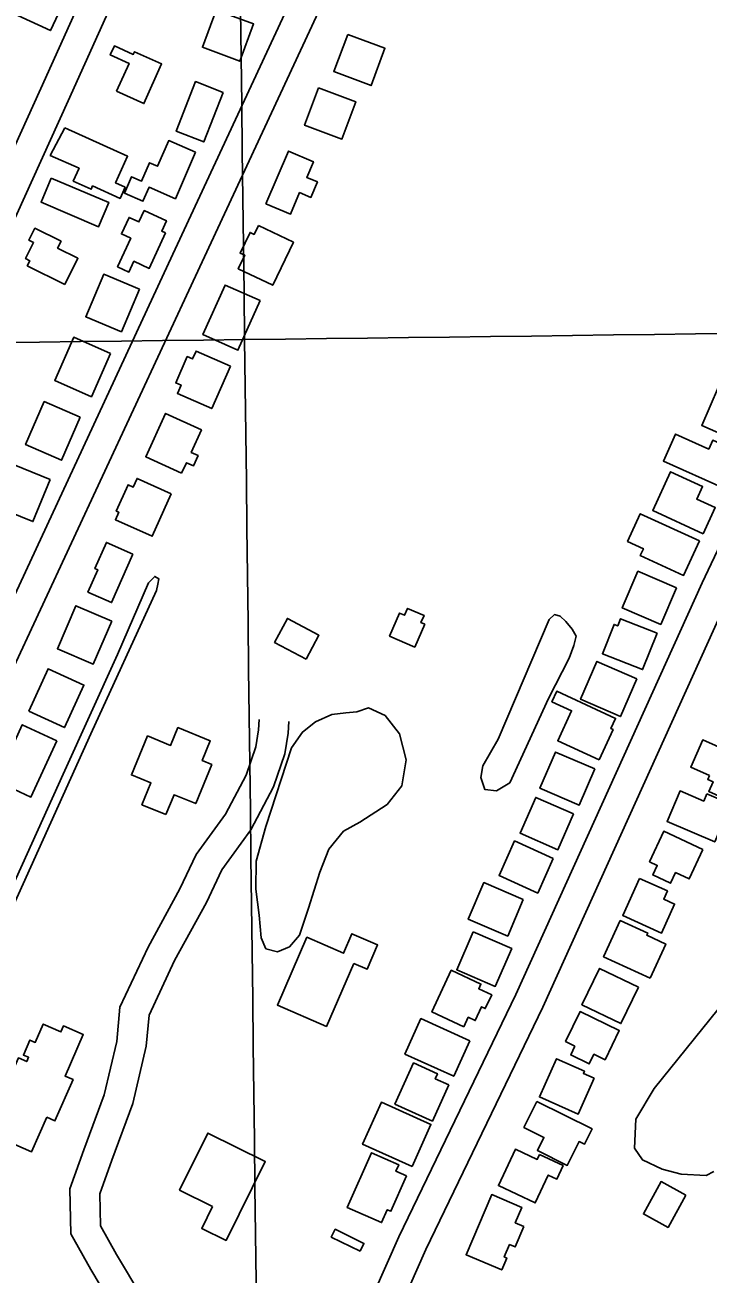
# Model space of a CAD drawing. Extents: x 3704301 to 3742427, y 506229 to 532009.
# Drawn here: x 3724042 to 3724729, y 523018 to 524274 of the extents above; entities that cross this region are included whole.
import ezdxf

# ---------------------------------------------------------------- set-up
doc = ezdxf.new("R2010")
doc.units = 0
for name, color, linetype in [('V-BLDG-OTLN', 7, 'Continuous'), ('V-GRID-MAJR', 7, 'Continuous'), ('V-ROAD-CNTR', 7, 'Continuous'), ('V-SITE-VEGE', 7, 'Continuous')]:
    doc.layers.add(name, color=color, linetype=linetype)

msp = doc.modelspace()

# ---------------------------------------------------------------- linework, layer by layer
at = {"layer": 'V-BLDG-OTLN'}
for points in [[(3724083.515, 524301.985), (3724067.79, 524267.92), (3724034.938, 524283.08400000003), (3724050.663, 524317.148)], [(3724234.687910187, 524288.6642112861), (3724220.737910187, 524251.1762112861), (3724258.226910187, 524237.2262112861), (3724272.1769101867, 524274.7152112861)], [(3724366.841454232, 524264.19133275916), (3724352.8914542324, 524226.70333275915), (3724390.3804542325, 524212.75333275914), (3724404.330454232, 524250.24233275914)], [(3724134.3200000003, 524206.917), (3724146.968, 524235.038), (3724128.073, 524243.53500000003), (3724132.1240000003, 524252.544), (3724151.119, 524244), (3724152.338, 524246.70300000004), (3724179.713, 524234.395), (3724161.796, 524194.561)], [(3724241.455, 524205.886), (3724221.988, 524156.022), (3724194.441, 524166.776), (3724213.911, 524216.63800000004)], [(3724337.474, 524210.351), (3724323.524, 524172.863), (3724361.0130000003, 524158.913), (3724374.963, 524196.402)], [(3724082.399, 524170.038), (3724145.3710000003, 524141.678), (3724133.306, 524114.89), (3724143.011, 524110.51900000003), (3724137.951, 524099.282), (3724110.292, 524111.74), (3724108.828, 524108.488), (3724090.818, 524116.596), (3724096.636, 524129.51900000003), (3724067.649, 524142.446)], [(3724213.847, 524145.679), (3724193.556, 524098.956), (3724167.073, 524110.458), (3724160.9250000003, 524096.3), (3724142.307, 524104.386), (3724149.528, 524121.017), (3724159.582, 524116.651), (3724167.573, 524135.052), (3724175.691, 524131.526), (3724186.918, 524157.375)], [(3724284.594, 524093.783), (3724307.171, 524146.841), (3724332.39, 524136.107), (3724325.664, 524120.305), (3724336.363, 524115.75200000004), (3724329.775, 524100.26900000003), (3724318.478, 524105.07800000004), (3724309.213, 524083.31200000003)], [(3724068.72, 524119.61600000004), (3724126.525, 524095.131), (3724116.223, 524070.811), (3724058.419, 524095.299)], [(3724183.744, 524064.57), (3724167.251, 524028.92100000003), (3724151.859, 524036.042), (3724146.855, 524025.228), (3724135.403, 524030.526), (3724148.619, 524059.098), (3724139.208, 524063.452), (3724146.948, 524080.18200000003), (3724156.866, 524075.597), (3724162.1520000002, 524087.027), (3724184.483, 524076.694), (3724179.7320000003, 524066.42600000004)], [(3724082.259, 524012.664), (3724044.611, 524031.493), (3724047.13, 524036.527), (3724042.792, 524038.7), (3724050.882, 524054.875), (3724046.272, 524057.181), (3724052.322, 524069.27900000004), (3724078.532, 524056.169), (3724075.071, 524049.245), (3724095.455, 524039.044)], [(3724276.987, 524072.02900000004), (3724312.25, 524055.139), (3724291.532, 524011.892), (3724256.7290000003, 524028.564), (3724263.215, 524042.11), (3724258.668, 524044.289), (3724268.605, 524065.031), (3724272.697, 524063.071)], [(3724157.271, 524007.923), (3724139.292, 523965.167), (3724103.4560000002, 523980.23600000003), (3724121.438, 524022.992)], [(3724278.716, 523996.435), (3724256.4930000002, 523946.538), (3724221.2490000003, 523962.234), (3724243.47, 524012.131)], [(3724128.143, 523943.368), (3724108.994, 523899.80700000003), (3724072.177, 523915.992), (3724091.328, 523959.553)], [(3724248.813, 523930.688), (3724230.0470000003, 523887.92), (3724195.491, 523903.083), (3724199.182, 523911.495), (3724193.963, 523913.784), (3724205.526, 523940.136), (3724210.886, 523937.78500000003), (3724214.4, 523945.788)], [(3724784.207, 523890.386), (3724767.36, 523851.58), (3724722.866, 523870.897), (3724739.721, 523909.699)], [(3724097.828, 523879.189), (3724079.0670000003, 523836.028), (3724042.923, 523851.738), (3724061.685, 523894.9)], [(3724199.7430000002, 523822.955), (3724163.698, 523839.446), (3724183.633, 523883.025), (3724219.7830000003, 523866.49), (3724209.43, 523843.859), (3724216.426, 523840.658), (3724211.666, 523830.257), (3724204.568, 523833.505)], [(3724745.852, 523807.598), (3724684.466, 523835.19), (3724696.614, 523862.22000000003), (3724730.0640000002, 523847.183), (3724734.062, 523856.076), (3724761.9990000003, 523843.517)], [(3724067.4930000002, 523816.586), (3724050.296, 523774.234), (3724014.1920000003, 523788.891), (3724031.389, 523831.246)], [(3724189.364, 523802.346), (3724170.205, 523759.576), (3724133.228, 523776.14), (3724136.603, 523783.677), (3724134.133, 523784.781), (3724146.022, 523811.313), (3724151.1070000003, 523809.03500000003), (3724155.0100000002, 523817.737)], [(3724724.365, 523762.04000000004), (3724673.662, 523785.43200000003), (3724691.625, 523824.369), (3724723.838, 523809.506), (3724717.9790000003, 523796.813), (3724736.468, 523788.277)], [(3724720.514, 523754.902), (3724704.626, 523720.23000000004), (3724661.09, 523740.177), (3724664.227, 523747.028), (3724648.3510000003, 523754.302), (3724661.102, 523782.12700000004)], [(3724150.736, 523741.61100000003), (3724129.286, 523692.903), (3724105.572, 523703.346), (3724115.4820000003, 523725.85000000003), (3724112.637, 523727.103), (3724124.18, 523753.30700000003)], [(3724697.47, 523707.749), (3724681.781, 523670.93), (3724643.024, 523687.445), (3724658.7120000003, 523724.264)], [(3724129.521, 523674.00200000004), (3724110.759, 523630.843), (3724074.799, 523646.473), (3724093.56, 523689.635)], [(3724325.011, 523635.776), (3724293.294, 523652.707), (3724306.204, 523676.89400000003), (3724337.921, 523659.957)], [(3724444.2970000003, 523671.12700000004), (3724434.343, 523648.163), (3724409.024, 523659.136), (3724419.0840000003, 523682.348), (3724424.112, 523680.17100000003), (3724427.077, 523687.017), (3724443.6040000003, 523679.854), (3724440.5300000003, 523672.759)], [(3724677.951, 523662.216), (3724663.443, 523625.41000000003), (3724623.0300000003, 523641.33900000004), (3724634.687, 523670.914), (3724638.461, 523669.427), (3724641.3510000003, 523676.642)], [(3724045.971, 523583.565), (3724065.525, 523626.341), (3724101.523, 523609.88800000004), (3724081.954, 523567.115)], [(3724657.647, 523616.28), (3724641.185, 523578.267), (3724601.04, 523595.652), (3724617.519, 523633.661)], [(3724619.6750000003, 523534.677), (3724578.082, 523553.854), (3724592.005, 523584.05), (3724572.276, 523593.145), (3724577.109, 523603.629), (3724636.233, 523576.37), (3724631.5, 523566.104), (3724633.696, 523565.092)], [(3724074.301, 523553.98600000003), (3724048.224, 523497.342), (3724013.504, 523513.329), (3724039.5810000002, 523569.968)], [(3724183.99, 523479.641), (3724159.842, 523489.58), (3724168.878, 523511.53), (3724149.376, 523519.55700000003), (3724165.525, 523558.79000000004), (3724188.684, 523549.259), (3724196.046, 523567.146), (3724228.646, 523553.727), (3724220.4930000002, 523533.923), (3724230.111, 523529.969), (3724213.934, 523490.661), (3724192.2060000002, 523499.60500000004)], [(3724730.828, 523518.971), (3724711.86, 523527.38), (3724723.965, 523554.68200000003), (3724775.077, 523532.021), (3724756.862, 523490.936), (3724730.015, 523502.83900000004), (3724734.359, 523512.634), (3724729.061, 523514.983)], [(3724615.454, 523525.56700000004), (3724599.758, 523489.14), (3724560.244, 523506.16500000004), (3724575.9420000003, 523542.592)], [(3724728.162, 523500.639), (3724752.312, 523490.30700000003), (3724736.0100000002, 523452.202), (3724688.0640000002, 523472.715), (3724701.183, 523503.384), (3724724.9790000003, 523493.205)], [(3724593.96, 523480.407), (3724578.2600000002, 523444.37), (3724540.282, 523460.916), (3724555.9820000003, 523496.951)], [(3724724.129, 523444.66500000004), (3724710.322, 523414.957), (3724696.606, 523421.332), (3724691.646, 523410.656), (3724673.65, 523419.022), (3724678.1070000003, 523428.61100000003), (3724670.4, 523432.193), (3724684.713, 523462.987)], [(3724573.642, 523435.648), (3724557.93, 523400.795), (3724519.045, 523418.326), (3724534.761, 523453.181)], [(3724660.2970000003, 523415.514), (3724688.416, 523402.87), (3724684.72, 523394.647), (3724695.6580000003, 523389.728), (3724682.514, 523360.507), (3724643.461, 523378.081)], [(3724543.438, 523394.315), (3724527.7490000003, 523357.492), (3724488.079, 523374.396), (3724503.7770000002, 523411.215)], [(3724670.9960000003, 523315.224), (3724624.256, 523336.697), (3724640.9930000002, 523373.123), (3724668.61, 523360.435), (3724667.637, 523358.326), (3724686.761, 523349.54000000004)], [(3724372.92, 523329.969), (3724345.352, 523266.614), (3724296.073, 523288.05700000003), (3724325.781, 523356.325), (3724362.659, 523340.277), (3724371.161, 523359.815), (3724396.971, 523348.581), (3724386.332, 523324.132)], [(3724493.037, 523361.787), (3724531.842, 523344.94), (3724515.315, 523306.87), (3724476.5100000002, 523323.715)], [(3724659.296, 523306.02), (3724641.632, 523269.56700000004), (3724602.486, 523288.536), (3724620.1520000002, 523324.988)], [(3724483.59, 523266.362), (3724451.504, 523281.325), (3724470.99, 523323.117), (3724500.813, 523309.211), (3724498.61, 523304.482), (3724511.649, 523298.401), (3724505.237, 523284.64900000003), (3724501.497, 523286.39), (3724495.058, 523272.57800000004), (3724488.019, 523275.86100000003)], [(3724489.6720000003, 523252.26), (3724473.575, 523216.614), (3724424.359, 523238.841), (3724440.463, 523274.485)], [(3724595.441, 523246.941), (3724585.932, 523251.547), (3724600.524, 523281.659), (3724639.987, 523262.53500000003), (3724625.778, 523233.218), (3724614.526, 523238.669), (3724609.843, 523229.003), (3724591.142, 523238.065)], [(3724064.108, 523175.294), (3724048.787, 523140.445), (3724009.5840000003, 523157.681), (3724024.512, 523191.63300000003), (3724017.827, 523194.572), (3724035.596, 523234.985), (3724043.978, 523231.30100000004), (3724045.864, 523235.591), (3724040.646, 523237.887), (3724047.269, 523252.95), (3724052.578, 523250.615), (3724060.649, 523268.974), (3724078.342, 523261.195), (3724080.981, 523267.204), (3724100.931, 523258.435), (3724082.608, 523216.756), (3724090.554, 523213.262), (3724072.282, 523171.704)], [(3724468.563, 523207.88800000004), (3724452.083, 523171.452), (3724414.298, 523188.542), (3724433.037, 523229.963), (3724457.1380000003, 523219.06200000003), (3724454.883, 523214.079)], [(3724614.75, 523214.493), (3724598.656, 523178.454), (3724559.728, 523195.835), (3724576.853, 523234.184), (3724604.878, 523221.67100000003), (3724603.848, 523219.36100000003)], [(3724431.775, 523125.908), (3724381.876, 523148.129), (3724400.703, 523190.408), (3724450.602, 523168.185)], [(3724557.143, 523191.32800000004), (3724612.6240000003, 523163.661), (3724604.911, 523148.199), (3724599.576, 523150.859), (3724587.669, 523126.978), (3724557.625, 523141.95900000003), (3724564.1580000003, 523155.058), (3724544.059, 523165.085)], [(3724231.026, 523085.606), (3724197.74, 523102.125), (3724226.1890000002, 523159.449), (3724283.901, 523130.803), (3724244.502, 523051.42100000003), (3724220.075, 523063.545)], [(3724425.985, 523116.38300000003), (3724410.281, 523080.744), (3724406.583, 523082.37200000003), (3724400.859, 523069.384), (3724366.36, 523084.58400000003), (3724390.637, 523139.683), (3724418.156, 523127.55700000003), (3724415.305, 523121.09)], [(3724559.7770000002, 523137.799), (3724583.546, 523126.672), (3724577.208, 523113.137), (3724568.577, 523117.18), (3724555.4760000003, 523089.19200000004), (3724518.375, 523106.559), (3724535.531, 523143.212), (3724557.5, 523132.929)], [(3724706.789, 523097.093), (3724689.076, 523064.579), (3724664.295, 523078.079), (3724682.008, 523110.594)], [(3724544.1350000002, 523065.533), (3724535.332, 523044.947), (3724529.6350000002, 523047.382), (3724524.267, 523034.82800000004), (3724526.8880000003, 523033.705), (3724521.779, 523021.755), (3724485.947, 523037.076), (3724511.801, 523097.548), (3724541.947, 523084.66000000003), (3724535.373, 523069.27900000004)], [(3724379.273, 523040.581), (3724350.347, 523054.794), (3724354.242, 523062.722), (3724383.17, 523048.51)]]:
    msp.add_lwpolyline(points, close=True, dxfattribs=at)
at = {"layer": 'V-GRID-MAJR'}
for points in [[(3724411.217, 511839.73000000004), (3724337.211, 517896.76900000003), (3724263.162, 523957.275), (3724189.114, 530017.796), (3724189.072, 530021.25)], [(3708427.129, 523767.243), (3713705.816, 523829.819), (3718984.494, 523893.163), (3724263.162, 523957.275), (3729541.821, 524022.155), (3734820.471, 524087.803), (3740099.111, 524154.218), (3740099.112, 524154.218)]]:
    msp.add_spline(points, degree=3, dxfattribs=at)
at = {"layer": 'V-ROAD-CNTR'}
for points in [[(3725638.793683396, 527171.6316305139), (3725425.9871090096, 526717.4315389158), (3725352.2212565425, 526550.6978723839), (3725268.0834248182, 526377.2712192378), (3725167.8826252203, 526156.9496598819), (3725041.699877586, 525880.7692122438), (3724987.491986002, 525758.8244561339), (3724936.16308866, 525648.452676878), (3724913.3661342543, 525607.0597596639), (3724836.9692870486, 525437.9820978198), (3724730.8004993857, 525204.0795656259), (3724660.9366391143, 525063.0428476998), (3724544.9758710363, 524798.7123763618), (3724377.8122053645, 524444.7320843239), (3724186.45958807, 524033.68590641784), (3723999.475962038, 523631.3667110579), (3723814.28033243, 523232.5695086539), (3723675.0086109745, 522920.5181327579), (3723644.5626718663, 522853.17726743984), (3723634.3906922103, 522810.5683526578)], [(3725665.989629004, 527158.9706558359), (3725453.2910544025, 526704.9975637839), (3725379.443202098, 526538.077897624), (3725295.23737051, 526364.5112447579), (3725195.1805706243, 526144.5056847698), (3725069.049822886, 525868.4432368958), (3725014.801931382, 525746.404480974), (3724962.9350351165, 525634.8747040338), (3724940.2160805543, 525593.625786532), (3724864.2972323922, 525425.606122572), (3724757.9084451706, 525191.2175913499), (3724688.1285847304, 525050.3508730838), (3724572.2818164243, 524786.2784012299), (3724404.97415104, 524431.9961097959), (3724213.6615336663, 524021.03393172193), (3724026.6839076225, 523618.72673633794), (3723841.584277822, 523220.13753351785), (3723702.374556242, 522908.224157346), (3723673.0786148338, 522843.42728693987), (3723663.57063385, 522803.60236659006)], [(3723452.185056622, 522812.5093487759), (3723447.177066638, 522878.24221730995), (3723542.7938754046, 523094.8517840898), (3723730.779499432, 523511.272951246), (3723899.7941614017, 523860.68025243), (3724058.2128445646, 524209.6575544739), (3724153.347654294, 524421.3071311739), (3724207.801545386, 524515.4429429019), (3724241.462478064, 524555.816862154), (3724249.0764628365, 524575.9948217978), (3724251.56945785, 524608.6367565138), (3724256.821447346, 524642.5276887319), (3724484.837991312, 525121.503730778), (3724619.4477220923, 525427.8771180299), (3724639.069682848, 525491.034991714)], [(3723482.098996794, 522814.7893442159), (3723477.663005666, 522873.0142277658), (3723570.1878206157, 523082.6218085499), (3723757.9594450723, 523498.5669766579), (3723926.96010707, 523847.94627789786), (3724085.552789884, 524197.3075791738), (3724180.083600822, 524407.611158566), (3724232.4854960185, 524498.200977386), (3724267.7444255, 524540.492892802), (3724278.662403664, 524569.4248349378), (3724281.393398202, 524605.192763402), (3724285.795389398, 524633.5957065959), (3724512.119936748, 525109.0197557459), (3724647.5936658, 525417.359139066), (3724667.7196255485, 525482.1330095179)], [(3725525.2589104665, 525458.938055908), (3725501.5339579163, 525392.1341895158), (3725371.671217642, 525103.480766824), (3725190.5155799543, 524720.452532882), (3725064.0458328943, 524445.66408246), (3724888.665183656, 524061.110851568), (3724723.206514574, 523712.72654833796), (3724536.0188889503, 523298.7543762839), (3724418.220124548, 523054.998863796), (3724328.090304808, 522851.6212705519), (3724310.9193391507, 522785.411402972)], [(3725553.5288539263, 525448.8980759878), (3725529.393902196, 525380.9422119), (3725398.9131631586, 525090.91279196), (3725217.7015255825, 524707.7685582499), (3725091.319778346, 524433.1681074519), (3724915.86312926, 524048.45087688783), (3724750.4264601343, 523700.11057357), (3724563.196834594, 523286.04440170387), (3724445.446070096, 523042.39088901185), (3724356.512247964, 522841.71329036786), (3724339.9592810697, 522777.88141803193)], [(3724277.63940571, 523575.164823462), (3724276.9624070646, 523564.827844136), (3724274.330412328, 523547.86987805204), (3724264.57443184, 523519.43693491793), (3724243.813473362, 523480.11101356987), (3724214.3925322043, 523439.58009463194), (3724197.9855650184, 523404.9361639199), (3724166.023628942, 523346.43028093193), (3724137.77968543, 523286.0064017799), (3724134.5106919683, 523251.66647045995), (3724121.8207173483, 523197.8815780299), (3724101.3407583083, 523142.582688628), (3724087.311786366, 523103.32176714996), (3724088.2767844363, 523058.1678574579), (3724108.3437443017, 523022.11592956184), (3724128.3487042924, 522988.98399582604), (3724124.4077121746, 522966.635040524), (3724058.023844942, 522840.644292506), (3724017.2129265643, 522773.821426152), (3724012.9009351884, 522744.0294857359), (3723965.4650300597, 522635.24470330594), (3723950.373060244, 522592.83178813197), (3723945.1800706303, 522570.881832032), (3723945.199070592, 522543.748886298)], [(3724307.575345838, 523573.2048273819), (3724306.8123473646, 523561.541850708), (3724303.5683538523, 523540.643892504), (3724292.1923766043, 523507.4929588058), (3724269.3454222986, 523464.217045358), (3724240.3104803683, 523424.21612536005), (3724224.727511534, 523391.31219116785), (3724192.801575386, 523332.874308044), (3724167.1536266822, 523278.00041779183), (3724164.1806326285, 523246.7764802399), (3724150.5946598, 523189.19559540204), (3724129.5327019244, 523132.32670913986), (3724117.423726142, 523098.43377692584), (3724118.110724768, 523066.25184129), (3724134.2996923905, 523037.1698994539), (3724159.8466412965, 522994.85798407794), (3724153.1376547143, 522956.80306018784), (3724084.1217927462, 522825.8183221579), (3724046.0228689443, 522763.435446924), (3724042.012876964, 522735.7375023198), (3723993.380974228, 522624.20672538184), (3723979.189002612, 522584.3238051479), (3723975.182010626, 522567.3918390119), (3723975.199010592, 522543.77088625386)]]:
    msp.add_lwpolyline(points, dxfattribs=at)
at = {"layer": 'V-SITE-VEGE'}
for points in [[(3724174.528, 523704.956), (3724108.58, 523560.77900000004), (3724028.088, 523382.552), (3723961.626, 523216.315), (3723901.859, 523081.668), (3723893.245, 523077.623), (3723886.946, 523077.545), (3723879.77, 523084.545), (3723881.119, 523102.678), (3723935.694, 523211.267), (3724012.4820000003, 523370.542), (3724080.727, 523520.261), (3724135.153, 523640.663), (3724166.5530000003, 523712.732), (3724172.775, 523719.112), (3724176.744, 523716.797), (3724176.023, 523711.278)], [(3724569.511, 523675.993), (3724574.965, 523680.787), (3724580.497, 523679.28), (3724586.08, 523673.837), (3724592.4760000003, 523666.04000000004), (3724596.504, 523658.999), (3724594.257, 523649.521), (3724589.688, 523636.862), (3724568.924, 523596.43), (3724529.807, 523511.664), (3724516.515, 523503.621), (3724504.684, 523505.05100000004), (3724500.598, 523516.814), (3724502.8140000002, 523528.658), (3724518.234, 523555.63)], [(3724365.096, 523582.082), (3724376.111, 523583.00800000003), (3724387.8740000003, 523587.091), (3724404.512, 523579.422), (3724418.924, 523560.697), (3724425.545, 523534.786), (3724421.144, 523508.737), (3724406.415, 523489.652), (3724379.066, 523471.984), (3724362.6350000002, 523463.114), (3724347.897, 523444.815), (3724338.73, 523421.859), (3724327.366, 523385.484), (3724318.248, 523358.59), (3724308.1580000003, 523346.648), (3724296.4020000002, 523341.778), (3724284.549, 523344.782), (3724279.691, 523355.74700000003), (3724277.829, 523378.566), (3724274.356, 523404.516), (3724274.792, 523432.87700000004), (3724284.6, 523467.658), (3724310.396, 523546.746), (3724321.2260000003, 523562.634), (3724334.489, 523573.038), (3724350.9390000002, 523580.331)]]:
    msp.add_lwpolyline(points, close=True, dxfattribs=at)
msp.add_lwpolyline([(3724735.127, 523120.77400000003), (3724727.3000000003, 523116.738), (3724702.078, 523117.999), (3724683.11, 523123.27900000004), (3724663.304, 523132.485), (3724655.282, 523144.199), (3724656.494, 523173.359), (3724675.012, 523204.308), (3724739.401, 523283.875)], dxfattribs=at)

doc.saveas('drawing.dxf')
